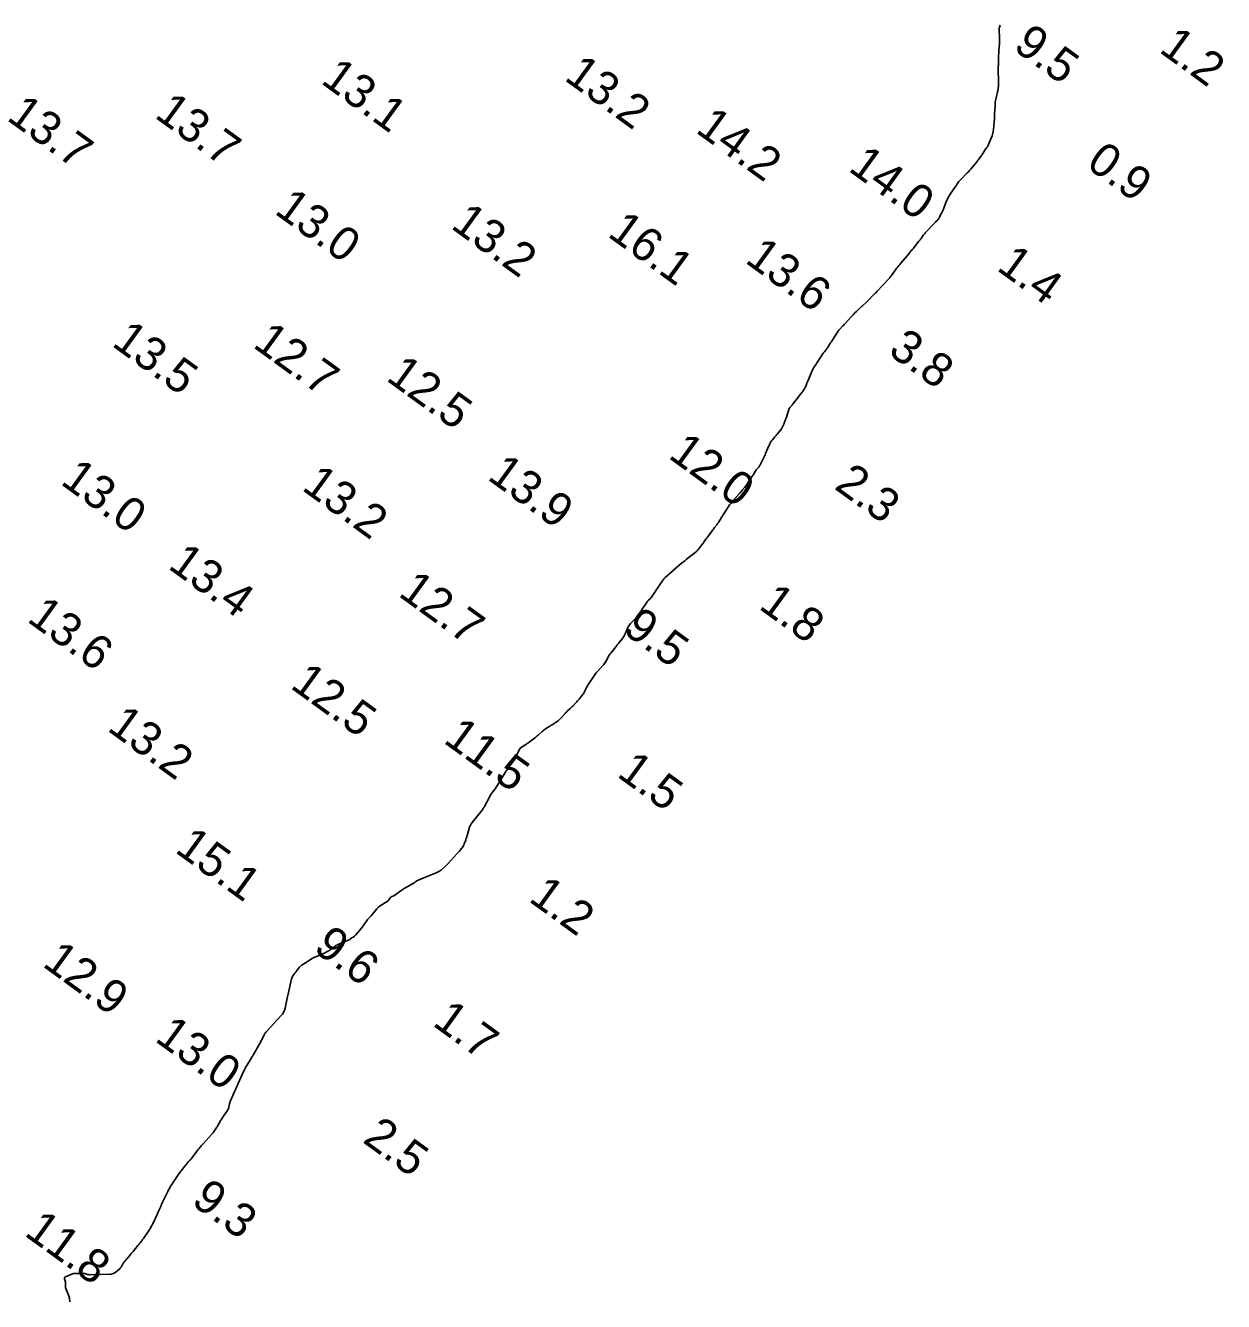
# Model space of a CAD drawing. Extents: x 815352 to 820877, y 582403 to 597439.
# Drawn here: x 819404.5 to 819582.9, y 587880.8 to 588070.8 of the extents above; entities that cross this region are included whole.
import ezdxf

# ---------------------------------------------------------------- set-up
doc = ezdxf.new("R2010")
doc.units = 0
doc.layers.add('V-CONT-EL12', color=7, linetype='Continuous')
doc.layers.add('V-TOPO-SOUN', color=7, linetype='Continuous')

msp = doc.modelspace()

# ---------------------------------------------------------------- linework, layer by layer
at = {"layer": 'V-CONT-EL12'}
for points in [[(819410.48, 587882.81), (819410.46, 587882.89), (819410.45, 587882.98), (819410.45, 587883.06), (819410.48, 587883.4), (819410.48, 587883.48), (819410.48, 587883.57), (819410.47, 587883.65), (819410.45, 587883.73), (819410.31, 587884.19), (819410.3, 587884.28), (819410.32, 587884.36), (819410.37, 587884.43), (819410.45, 587884.48), (819411.42, 587884.88), (819411.53, 587884.92), (819411.64, 587884.95), (819411.75, 587884.97), (819411.87, 587884.98), (819412.39, 587884.99), (819412.47, 587884.99), (819412.56, 587884.99), (819412.65, 587884.99), (819412.74, 587884.99), (819413.11, 587884.99), (819413.19, 587884.99), (819413.27, 587884.98), (819413.35, 587884.96), (819413.42, 587884.94), (819413.73, 587884.84), (819413.81, 587884.81), (819413.88, 587884.8), (819413.96, 587884.79), (819414.04, 587884.79), (819417.26, 587884.89), (819417.43, 587884.91), (819417.58, 587884.95), (819417.73, 587885.02), (819417.87, 587885.12), (819418.48, 587885.63), (819418.56, 587885.71), (819418.64, 587885.8), (819418.71, 587885.89), (819418.78, 587885.99), (819419.01, 587886.41), (819419.07, 587886.51), (819419.14, 587886.61), (819419.21, 587886.7), (819419.28, 587886.79), (819419.97, 587887.59), (819420.11, 587887.76), (819420.25, 587887.92), (819420.39, 587888.09), (819420.52, 587888.25), (819421.23, 587889.11), (819421.3, 587889.2), (819421.38, 587889.29), (819421.45, 587889.38), (819421.52, 587889.47), (819421.81, 587889.83), (819421.88, 587889.92), (819421.95, 587890.01), (819422.02, 587890.11), (819422.09, 587890.2), (819422.93, 587891.42), (819422.98, 587891.5), (819423.03, 587891.57), (819423.07, 587891.65), (819423.12, 587891.73), (819423.29, 587892.05), (819423.33, 587892.13), (819423.37, 587892.22), (819423.41, 587892.3), (819423.45, 587892.38), (819424.09, 587893.74), (819424.16, 587893.89), (819424.23, 587894.04), (819424.3, 587894.2), (819424.37, 587894.35), (819424.64, 587894.96), (819424.71, 587895.11), (819424.78, 587895.27), (819424.85, 587895.42), (819424.93, 587895.57), (819425.63, 587897.07), (819425.7, 587897.2), (819425.77, 587897.33), (819425.84, 587897.47), (819425.91, 587897.59), (819426.21, 587898.11), (819426.29, 587898.24), (819426.37, 587898.37), (819426.45, 587898.49), (819426.53, 587898.62), (819427.03, 587899.36), (819427.14, 587899.52), (819427.26, 587899.68), (819427.37, 587899.84), (819427.5, 587900), (819428.43, 587901.19), (819428.47, 587901.23), (819428.51, 587901.28), (819428.55, 587901.33), (819428.58, 587901.38), (819428.75, 587901.58), (819428.78, 587901.63), (819428.82, 587901.67), (819428.86, 587901.72), (819428.91, 587901.76), (819429.08, 587901.92), (819429.12, 587901.96), (819429.16, 587902.01), (819429.2, 587902.05), (819429.23, 587902.1), (819430.17, 587903.36), (819430.35, 587903.59), (819430.52, 587903.8), (819430.71, 587904.02), (819430.89, 587904.23), (819432.25, 587905.7), (819432.34, 587905.8), (819432.43, 587905.91), (819432.52, 587906.03), (819432.6, 587906.15), (819432.92, 587906.63), (819432.99, 587906.74), (819433.07, 587906.86), (819433.14, 587906.99), (819433.21, 587907.11), (819433.48, 587907.61), (819433.54, 587907.73), (819433.62, 587907.85), (819433.69, 587907.97), (819433.77, 587908.09), (819434.61, 587909.33), (819434.67, 587909.43), (819434.72, 587909.54), (819434.76, 587909.65), (819434.79, 587909.77), (819434.88, 587910.24), (819434.91, 587910.36), (819434.94, 587910.47), (819434.98, 587910.59), (819435.03, 587910.7), (819435.67, 587912.16), (819435.8, 587912.44), (819435.92, 587912.72), (819436.05, 587913), (819436.17, 587913.28), (819436.98, 587915.03), (819437.09, 587915.27), (819437.21, 587915.5), (819437.33, 587915.73), (819437.46, 587915.95), (819438.15, 587917.06), (819438.21, 587917.17), (819438.28, 587917.28), (819438.34, 587917.39), (819438.41, 587917.5), (819438.66, 587917.94), (819438.73, 587918.05), (819438.79, 587918.16), (819438.85, 587918.27), (819438.92, 587918.38), (819439.41, 587919.23), (819439.48, 587919.36), (819439.55, 587919.5), (819439.62, 587919.64), (819439.69, 587919.78), (819440.04, 587920.51), (819440.06, 587920.56), (819440.09, 587920.61), (819440.12, 587920.66), (819440.15, 587920.7), (819440.29, 587920.88), (819440.33, 587920.92), (819440.37, 587920.96), (819440.4, 587921), (819440.44, 587921.05), (819442.54, 587923.31), (819442.76, 587923.57), (819442.93, 587923.85), (819443.06, 587924.16), (819443.16, 587924.48), (819443.58, 587926.44), (819443.59, 587926.47), (819443.6, 587926.5), (819443.61, 587926.54), (819443.62, 587926.57), (819443.66, 587926.69), (819443.67, 587926.72), (819443.67, 587926.76), (819443.68, 587926.79), (819443.69, 587926.82), (819444.13, 587928.84), (819444.16, 587928.95), (819444.2, 587929.07), (819444.26, 587929.17), (819444.33, 587929.27), (819444.63, 587929.67), (819444.7, 587929.76), (819444.77, 587929.86), (819444.85, 587929.96), (819444.92, 587930.06), (819445.3, 587930.57), (819445.39, 587930.68), (819445.49, 587930.78), (819445.6, 587930.87), (819445.72, 587930.95), (819446.43, 587931.39), (819446.53, 587931.45), (819446.62, 587931.51), (819446.72, 587931.57), (819446.81, 587931.63), (819447.18, 587931.88), (819447.27, 587931.94), (819447.37, 587932), (819447.47, 587932.04), (819447.57, 587932.09), (819448.49, 587932.43), (819448.63, 587932.48), (819448.76, 587932.54), (819448.89, 587932.6), (819449.02, 587932.66), (819449.53, 587932.94), (819449.66, 587933.01), (819449.78, 587933.09), (819449.9, 587933.17), (819450.02, 587933.25), (819450.59, 587933.69), (819450.72, 587933.79), (819450.87, 587933.87), (819451.01, 587933.95), (819451.17, 587934.02), (819452.7, 587934.67), (819452.76, 587934.69), (819452.81, 587934.72), (819452.86, 587934.75), (819452.91, 587934.79), (819453.1, 587934.93), (819453.15, 587934.96), (819453.2, 587935), (819453.24, 587935.03), (819453.29, 587935.07), (819453.51, 587935.21), (819453.56, 587935.25), (819453.61, 587935.29), (819453.65, 587935.34), (819453.69, 587935.38), (819454.71, 587936.65), (819454.79, 587936.75), (819454.87, 587936.86), (819454.95, 587936.96), (819455.02, 587937.07), (819455.4, 587937.6), (819455.44, 587937.66), (819455.48, 587937.71), (819455.53, 587937.77), (819455.58, 587937.82), (819455.77, 587938.02), (819455.82, 587938.08), (819455.87, 587938.13), (819455.91, 587938.18), (819455.96, 587938.24), (819456.83, 587939.25), (819456.97, 587939.4), (819457.12, 587939.54), (819457.28, 587939.67), (819457.45, 587939.79), (819458.37, 587940.35), (819458.44, 587940.4), (819458.5, 587940.46), (819458.56, 587940.52), (819458.6, 587940.59), (819458.78, 587940.89), (819458.83, 587940.95), (819458.89, 587941.01), (819458.95, 587941.06), (819459.03, 587941.09), (819459.34, 587941.21), (819459.42, 587941.25), (819459.49, 587941.29), (819459.56, 587941.33), (819459.63, 587941.38), (819460.44, 587941.99), (819460.59, 587942.1), (819460.76, 587942.21), (819460.92, 587942.32), (819461.09, 587942.41), (819462.36, 587943.12), (819462.41, 587943.15), (819462.46, 587943.18), (819462.52, 587943.22), (819462.57, 587943.26), (819462.77, 587943.41), (819462.82, 587943.45), (819462.87, 587943.48), (819462.93, 587943.51), (819462.98, 587943.53), (819465.14, 587944.41), (819465.27, 587944.47), (819465.4, 587944.52), (819465.53, 587944.58), (819465.65, 587944.64), (819466.16, 587944.89), (819466.28, 587944.96), (819466.4, 587945.04), (819466.51, 587945.12), (819466.61, 587945.21), (819467.05, 587945.61), (819467.16, 587945.71), (819467.26, 587945.81), (819467.36, 587945.92), (819467.46, 587946.03), (819468.8, 587947.49), (819468.9, 587947.62), (819469.01, 587947.74), (819469.11, 587947.87), (819469.21, 587948), (819469.65, 587948.57), (819469.72, 587948.68), (819469.79, 587948.79), (819469.84, 587948.9), (819469.89, 587949.02), (819470.05, 587949.51), (819470.09, 587949.63), (819470.13, 587949.75), (819470.16, 587949.87), (819470.2, 587950), (819470.55, 587951.25), (819470.63, 587951.49), (819470.74, 587951.72), (819470.87, 587951.94), (819471.02, 587952.14), (819472.51, 587953.94), (819472.54, 587953.98), (819472.57, 587954.01), (819472.59, 587954.05), (819472.61, 587954.09), (819472.72, 587954.29), (819472.73, 587954.3), (819472.75, 587954.32), (819472.76, 587954.34), (819472.77, 587954.35), (819472.82, 587954.42), (819472.83, 587954.43), (819472.84, 587954.45), (819472.85, 587954.47), (819472.86, 587954.48), (819473.68, 587956.1), (819473.76, 587956.24), (819473.84, 587956.38), (819473.93, 587956.51), (819474.02, 587956.64), (819474.41, 587957.15), (819474.51, 587957.27), (819474.6, 587957.4), (819474.69, 587957.54), (819474.77, 587957.67), (819476.04, 587959.72), (819476.07, 587959.76), (819476.09, 587959.8), (819476.12, 587959.84), (819476.14, 587959.88), (819476.27, 587960.08), (819476.28, 587960.1), (819476.29, 587960.12), (819476.31, 587960.14), (819476.32, 587960.16), (819476.41, 587960.28), (819476.44, 587960.32), (819476.96, 587961.02), (819477.05, 587961.14), (819477.14, 587961.27), (819477.22, 587961.4), (819477.29, 587961.53), (819478.05, 587962.97), (819478.13, 587963.1), (819478.23, 587963.22), (819478.34, 587963.32), (819478.46, 587963.41), (819479, 587963.74), (819479.13, 587963.83), (819479.26, 587963.91), (819479.39, 587964), (819479.52, 587964.1), (819480.3, 587964.69), (819480.43, 587964.79), (819480.57, 587964.91), (819480.7, 587965.02), (819480.83, 587965.14), (819481.38, 587965.64), (819481.49, 587965.74), (819481.61, 587965.83), (819481.74, 587965.93), (819481.87, 587966.01), (819482.39, 587966.34), (819482.53, 587966.42), (819482.66, 587966.5), (819482.79, 587966.59), (819482.92, 587966.67), (819483.67, 587967.17), (819483.83, 587967.28), (819483.98, 587967.4), (819484.12, 587967.54), (819484.25, 587967.68), (819484.85, 587968.37), (819484.93, 587968.47), (819485.03, 587968.56), (819485.12, 587968.66), (819485.22, 587968.74), (819485.62, 587969.09), (819485.72, 587969.18), (819485.82, 587969.27), (819485.91, 587969.37), (819486.01, 587969.46), (819486.49, 587969.98), (819486.6, 587970.11), (819486.71, 587970.23), (819486.81, 587970.35), (819486.92, 587970.48), (819487.46, 587971.14), (819487.54, 587971.25), (819487.62, 587971.37), (819487.69, 587971.49), (819487.75, 587971.61), (819487.98, 587972.11), (819488.04, 587972.23), (819488.11, 587972.35), (819488.18, 587972.47), (819488.25, 587972.59), (819489.01, 587973.75), (819489.16, 587973.97), (819489.32, 587974.19), (819489.48, 587974.4), (819489.65, 587974.6), (819490.47, 587975.52), (819490.59, 587975.66), (819490.7, 587975.8), (819490.8, 587975.95), (819490.89, 587976.11), (819491.24, 587976.74), (819491.33, 587976.89), (819491.43, 587977.05), (819491.53, 587977.19), (819491.64, 587977.34), (819492.4, 587978.3), (819492.53, 587978.46), (819492.65, 587978.62), (819492.78, 587978.78), (819492.91, 587978.94), (819493.42, 587979.59), (819493.54, 587979.75), (819493.65, 587979.92), (819493.75, 587980.1), (819493.83, 587980.29), (819494.16, 587981.05), (819494.25, 587981.24), (819494.35, 587981.41), (819494.47, 587981.58), (819494.6, 587981.74), (819495.36, 587982.56), (819495.44, 587982.65), (819495.52, 587982.75), (819495.59, 587982.84), (819495.67, 587982.94), (819495.95, 587983.34), (819496.02, 587983.44), (819496.09, 587983.54), (819496.16, 587983.65), (819496.23, 587983.75), (819497.05, 587985), (819497.1, 587985.06), (819497.15, 587985.12), (819497.2, 587985.18), (819497.26, 587985.23), (819497.51, 587985.43), (819497.57, 587985.48), (819497.62, 587985.54), (819497.67, 587985.6), (819497.72, 587985.66), (819499.32, 587988.07), (819499.34, 587988.09), (819499.35, 587988.12), (819499.37, 587988.14), (819499.38, 587988.16), (819499.44, 587988.26), (819499.45, 587988.28), (819499.47, 587988.31), (819499.49, 587988.33), (819499.51, 587988.35), (819499.63, 587988.47), (819499.66, 587988.5), (819499.69, 587988.53), (819499.71, 587988.55), (819499.74, 587988.58), (819502.2, 587990.71), (819502.43, 587990.9), (819502.65, 587991.09), (819502.89, 587991.28), (819503.12, 587991.46), (819504.22, 587992.32), (819504.37, 587992.44), (819504.5, 587992.57), (819504.63, 587992.71), (819504.75, 587992.86), (819505.32, 587993.6), (819505.39, 587993.68), (819505.45, 587993.76), (819505.51, 587993.85), (819505.57, 587993.94), (819505.8, 587994.29), (819505.86, 587994.37), (819505.92, 587994.46), (819505.98, 587994.54), (819506.04, 587994.63), (819506.74, 587995.56), (819506.83, 587995.68), (819506.92, 587995.8), (819507.01, 587995.92), (819507.1, 587996.03), (819507.47, 587996.51), (819507.55, 587996.62), (819507.63, 587996.73), (819507.71, 587996.85), (819507.78, 587996.97), (819508.07, 587997.44), (819508.14, 587997.56), (819508.22, 587997.67), (819508.29, 587997.79), (819508.37, 587997.91), (819509.17, 587999.18), (819509.33, 587999.42), (819509.5, 587999.64), (819509.68, 587999.87), (819509.86, 588000.08), (819510.81, 588001.11), (819510.91, 588001.22), (819511.02, 588001.34), (819511.12, 588001.46), (819511.21, 588001.58), (819511.6, 588002.06), (819511.7, 588002.18), (819511.79, 588002.3), (819511.88, 588002.43), (819511.97, 588002.56), (819512.53, 588003.4), (819512.62, 588003.53), (819512.71, 588003.67), (819512.79, 588003.8), (819512.88, 588003.93), (819513.31, 588004.61), (819513.35, 588004.67), (819513.39, 588004.73), (819513.43, 588004.78), (819513.48, 588004.84), (819513.67, 588005.05), (819513.72, 588005.11), (819513.76, 588005.17), (819513.8, 588005.23), (819513.84, 588005.29), (819514.35, 588006.28), (819514.45, 588006.46), (819514.54, 588006.65), (819514.62, 588006.85), (819514.7, 588007.04), (819515.14, 588008.09), (819515.18, 588008.18), (819515.22, 588008.27), (819515.26, 588008.35), (819515.3, 588008.44), (819515.49, 588008.78), (819515.54, 588008.86), (819515.59, 588008.94), (819515.65, 588009.01), (819515.71, 588009.09), (819516.09, 588009.53), (819516.17, 588009.62), (819516.25, 588009.72), (819516.34, 588009.82), (819516.42, 588009.92), (819516.95, 588010.58), (819517.01, 588010.66), (819517.07, 588010.75), (819517.12, 588010.84), (819517.17, 588010.94), (819517.35, 588011.32), (819517.39, 588011.42), (819517.44, 588011.51), (819517.48, 588011.61), (819517.52, 588011.71), (819517.8, 588012.45), (819517.84, 588012.58), (819517.89, 588012.71), (819517.93, 588012.84), (819517.97, 588012.97), (819518.14, 588013.57), (819518.17, 588013.67), (819518.21, 588013.75), (819518.26, 588013.83), (819518.32, 588013.91), (819518.58, 588014.2), (819518.64, 588014.28), (819518.7, 588014.35), (819518.76, 588014.43), (819518.82, 588014.5), (819519.45, 588015.31), (819519.71, 588015.65), (819520.15, 588016.21), (819520.19, 588016.26), (819520.23, 588016.32), (819520.27, 588016.37), (819520.31, 588016.43), (819520.46, 588016.66), (819520.5, 588016.71), (819520.53, 588016.77), (819520.56, 588016.83), (819520.59, 588016.9), (819520.77, 588017.36), (819520.81, 588017.46), (819520.85, 588017.56), (819520.89, 588017.65), (819520.93, 588017.75), (819521.73, 588019.6), (819521.77, 588019.69), (819521.82, 588019.78), (819521.87, 588019.87), (819521.93, 588019.95), (819522.16, 588020.29), (819522.22, 588020.38), (819522.28, 588020.46), (819522.34, 588020.55), (819522.39, 588020.63), (819523.29, 588021.98), (819523.33, 588022.03), (819523.37, 588022.09), (819523.41, 588022.15), (819523.46, 588022.2), (819523.67, 588022.47), (819523.69, 588022.5), (819523.71, 588022.53), (819523.73, 588022.55), (819523.75, 588022.58), (819523.83, 588022.7), (819523.85, 588022.73), (819523.87, 588022.75), (819523.89, 588022.78), (819523.91, 588022.81), (819524.37, 588023.52), (819524.46, 588023.65), (819524.54, 588023.78), (819524.62, 588023.9), (819524.7, 588024.03), (819525.3, 588025), (819525.39, 588025.14), (819525.48, 588025.28), (819525.59, 588025.41), (819525.7, 588025.53), (819526.17, 588026.02), (819526.28, 588026.14), (819526.4, 588026.26), (819526.51, 588026.38), (819526.62, 588026.51), (819527.41, 588027.37), (819527.48, 588027.45), (819527.56, 588027.53), (819527.63, 588027.61), (819527.71, 588027.69), (819528, 588028), (819528.08, 588028.08), (819528.15, 588028.16), (819528.23, 588028.23), (819528.31, 588028.31), (819528.69, 588028.67), (819528.79, 588028.76), (819528.88, 588028.84), (819528.97, 588028.93), (819529.06, 588029.01), (819529.78, 588029.67), (819529.88, 588029.76), (819529.97, 588029.86), (819530.06, 588029.95), (819530.16, 588030.05), (819530.58, 588030.51), (819530.64, 588030.58), (819530.7, 588030.64), (819530.76, 588030.7), (819530.83, 588030.75), (819531.08, 588030.98), (819531.15, 588031.04), (819531.21, 588031.1), (819531.27, 588031.16), (819531.33, 588031.22), (819533.02, 588033.04), (819533.07, 588033.1), (819533.12, 588033.16), (819533.17, 588033.22), (819533.21, 588033.28), (819533.4, 588033.52), (819533.45, 588033.58), (819533.49, 588033.64), (819533.54, 588033.7), (819533.58, 588033.77), (819534.26, 588034.7), (819534.39, 588034.88), (819534.53, 588035.05), (819534.66, 588035.22), (819534.81, 588035.39), (819536.08, 588036.85), (819536.11, 588036.88), (819536.13, 588036.92), (819536.15, 588036.96), (819536.18, 588037), (819536.25, 588037.15), (819536.28, 588037.19), (819536.3, 588037.22), (819536.33, 588037.26), (819536.36, 588037.28), (819536.57, 588037.46), (819536.62, 588037.5), (819536.66, 588037.54), (819536.7, 588037.59), (819536.74, 588037.64), (819537.53, 588038.67), (819537.61, 588038.78), (819537.69, 588038.88), (819537.76, 588038.98), (819537.84, 588039.09), (819538.14, 588039.5), (819538.22, 588039.61), (819538.3, 588039.71), (819538.38, 588039.8), (819538.47, 588039.9), (819539.85, 588041.37), (819539.89, 588041.41), (819539.93, 588041.46), (819539.97, 588041.5), (819540.01, 588041.54), (819540.19, 588041.71), (819540.23, 588041.75), (819540.27, 588041.8), (819540.3, 588041.84), (819540.34, 588041.88), (819540.48, 588042.07), (819540.51, 588042.12), (819540.54, 588042.16), (819540.57, 588042.21), (819540.6, 588042.26), (819540.86, 588042.78), (819540.92, 588042.89), (819540.97, 588042.99), (819541.01, 588043.1), (819541.06, 588043.21), (819541.65, 588044.68), (819541.76, 588044.94), (819541.89, 588045.19), (819542.03, 588045.43), (819542.18, 588045.67), (819543.07, 588046.96), (819543.11, 588047.02), (819543.15, 588047.08), (819543.19, 588047.14), (819543.23, 588047.2), (819543.41, 588047.48), (819543.44, 588047.52), (819543.47, 588047.55), (819543.49, 588047.59), (819543.52, 588047.62), (819543.77, 588047.87), (819544.72, 588048.84), (819544.89, 588049.01), (819545.05, 588049.19), (819545.21, 588049.37), (819545.36, 588049.56), (819546.18, 588050.56), (819546.24, 588050.64), (819546.31, 588050.73), (819546.37, 588050.81), (819546.43, 588050.89), (819546.68, 588051.23), (819546.75, 588051.31), (819546.81, 588051.4), (819546.87, 588051.48), (819546.93, 588051.57), (819547.56, 588052.51), (819547.69, 588052.7), (819547.8, 588052.89), (819547.89, 588053.09), (819547.98, 588053.3), (819548.41, 588054.35), (819548.49, 588054.58), (819548.55, 588054.81), (819548.6, 588055.04), (819548.63, 588055.28), (819548.74, 588056.47), (819548.75, 588056.6), (819548.76, 588056.72), (819548.77, 588056.84), (819548.77, 588056.97), (819548.79, 588057.46), (819548.79, 588057.58), (819548.8, 588057.7), (819548.8, 588057.83), (819548.81, 588057.95), (819548.88, 588059.11), (819548.9, 588059.34), (819548.93, 588059.57), (819548.97, 588059.8), (819549.02, 588060.03), (819549.27, 588061.13), (819549.3, 588061.27), (819549.32, 588061.42), (819549.34, 588061.56), (819549.35, 588061.7), (819549.37, 588062.28), (819549.37, 588062.43), (819549.38, 588062.57), (819549.37, 588062.72), (819549.37, 588062.86), (819549.31, 588063.83), (819549.31, 588063.92), (819549.31, 588064.01), (819549.31, 588064.11), (819549.32, 588064.2), (819549.34, 588064.57), (819549.34, 588064.66), (819549.34, 588064.75), (819549.35, 588064.84), (819549.35, 588064.94), (819549.39, 588066.16), (819549.39, 588066.39), (819549.4, 588066.63), (819549.42, 588066.86), (819549.43, 588067.09), (819549.5, 588068.06), (819549.51, 588068.29), (819549.52, 588068.52), (819549.52, 588068.74), (819549.51, 588068.97), (819549.46, 588070.16), (819549.46, 588070.24), (819549.47, 588070.33), (819549.48, 588070.41), (819549.51, 588070.5), (819549.63, 588070.83)], [(819411.12, 587880.76), (819411.11, 587880.84), (819411.08, 587881.18), (819411.07, 587881.26), (819411.05, 587881.34), (819411.03, 587881.42), (819411, 587881.5), (819410.5, 587882.73), (819410.48, 587882.81)]]:
    msp.add_lwpolyline(points, dxfattribs=at)

# ---------------------------------------------------------------- texts
at = {"layer": 'V-TOPO-SOUN'}
for s, p in [('9.5', (819551.39, 588067.31)), ('1.2', (819573.12, 588066.95)), ('13.2 ', (819484.56, 588062.77)), ('13.1 ', (819448.32, 588062.3)), ('13.7 ', (819401.55, 588056.83)), ('13.7 ', (819423.57, 588057.19)), ('14.2 ', (819504.11, 588054.99)), ('14.0 ', (819526.85, 588049.26)), ('0.9', (819562.26, 588049.79)), ('13.0 ', (819441.42, 588042.9)), ('13.2 ', (819467.66, 588040.72)), ('16.1 ', (819491, 588039.5)), ('13.6 ', (819511.47, 588035.6)), ('1.4', (819548.94, 588034.47)), ('13.5 ', (819417.19, 588023.2)), ('12.7 ', (819438.2, 588023)), ('3.8', (819532.77, 588021.97)), ('12.5 ', (819458.04, 588018.05)), ('12.0 ', (819500.05, 588006.51)), ('13.0 ', (819409.56, 588002.61)), ('13.2 ', (819445.48, 588001.74)), ('13.9 ', (819473.11, 588003.32)), ('2.3', (819524.76, 588001.92)), ('13.4 ', (819425.57, 587990.06)), ('12.7 ', (819459.85, 587985.96)), ('1.8', (819513.51, 587984.07)), ('13.6 ', (819404.58, 587982.15)), ('9.5', (819493.29, 587980.46)), ('12.5 ', (819443.77, 587972.25)), ('13.2 ', (819416.51, 587965.92)), ('11.5 ', (819466.57, 587964.11)), ('1.5', (819492.4, 587959.07)), ('15.1 ', (819426.6, 587947.8)), ('1.2', (819479.26, 587940.5)), ('9.6', (819447.2, 587933.06)), ('12.9 ', (819406.87, 587930.81)), ('1.7', (819464.95, 587922)), ('13.0 ', (819423.6, 587919.67)), ('2.5', (819454.54, 587904.61)), ('9.3', (819429.03, 587895.36)), ('11.8 ', (819404.18, 587890.72))]:
    msp.add_text(s, height=5, rotation=324, dxfattribs=at).set_placement(p)

doc.saveas('drawing.dxf')
